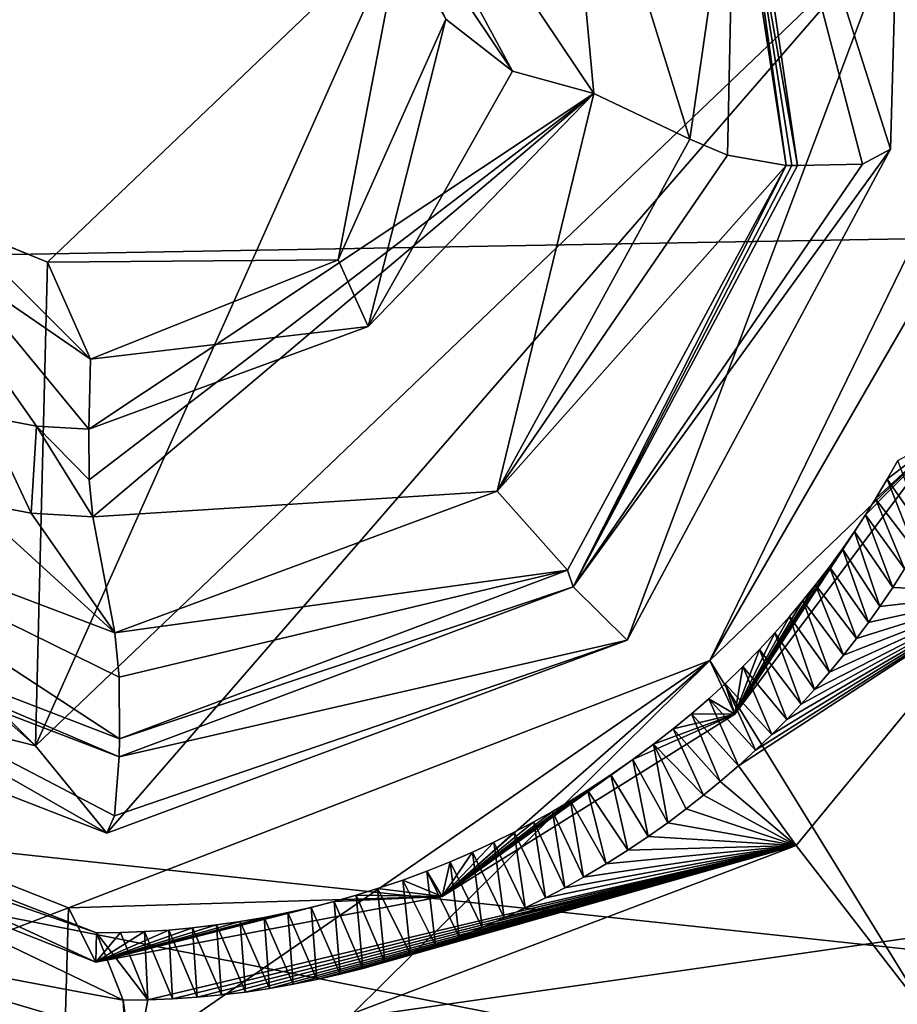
# Model space of a CAD drawing. Header units: millimetres. Extents: x -147 to 294, y -82 to 275.
# Tile 329 of 609: x 235.56 to 238.88, y 194.76 to 198.48. Entities that reach past the tile are written whole.
import ezdxf

# ---------------------------------------------------------------- set-up
doc = ezdxf.new("R2010")
doc.units = ezdxf.units.MM
doc.header["$LTSCALE"] = 67.506716
for name, color, linetype in [('1477', 7, 'CONTINUOUS'), ('1478', 7, 'CONTINUOUS'), ('1479', 7, 'CONTINUOUS'), ('1480', 7, 'CONTINUOUS'), ('1481', 7, 'CONTINUOUS'), ('1482', 7, 'CONTINUOUS'), ('1486', 7, 'CONTINUOUS'), ('1487', 7, 'CONTINUOUS'), ('1488', 7, 'CONTINUOUS'), ('1489', 7, 'CONTINUOUS'), ('1490', 7, 'CONTINUOUS'), ('1491', 7, 'CONTINUOUS'), ('1492', 7, 'CONTINUOUS'), ('1493', 7, 'CONTINUOUS'), ('1494', 7, 'CONTINUOUS'), ('1495', 7, 'CONTINUOUS'), ('1496', 7, 'CONTINUOUS'), ('1497', 7, 'CONTINUOUS'), ('1876', 7, 'CONTINUOUS'), ('1881', 7, 'CONTINUOUS'), ('1900', 7, 'CONTINUOUS'), ('1992', 7, 'CONTINUOUS'), ('2277', 7, 'CONTINUOUS'), ('2278', 7, 'CONTINUOUS'), ('2281', 7, 'CONTINUOUS'), ('2282', 7, 'CONTINUOUS'), ('2291', 7, 'CONTINUOUS'), ('2292', 7, 'CONTINUOUS'), ('2294', 7, 'CONTINUOUS'), ('2295', 7, 'CONTINUOUS'), ('754', 7, 'CONTINUOUS'), ('755', 7, 'CONTINUOUS'), ('871', 7, 'CONTINUOUS'), ('925', 7, 'CONTINUOUS')]:
    doc.layers.add(name, color=color, linetype=linetype)

msp = doc.modelspace()

# ---------------------------------------------------------------- linework, layer by layer
at = {"layer": '1477', "linetype": 'CONTINUOUS'}
for points in [[(234.2913, 196.3972, -14.5343), (235.9407, 195.7622, -14.8776), (234.5067, 196.6993, -14.7505), (234.2913, 196.3972, -14.5343)], [(234.5067, 196.6993, -14.7505), (235.9407, 195.7622, -14.8776), (235.939, 195.9949, -14.8935), (234.5067, 196.6993, -14.7505)], [(235.923, 196.1627, -15.0455), (234.5067, 196.6993, -14.7505), (235.939, 195.9949, -14.8935), (235.923, 196.1627, -15.0455)]]:
    msp.add_3dface(points, dxfattribs=at)
at = {"layer": '1478', "linetype": 'CONTINUOUS'}
for points in [[(238.4621, 197.9302, -14.5583), (237.6357, 196.3996, -14.8858), (237.6565, 196.3369, -14.9056), (238.4621, 197.9302, -14.5583)], [(238.4838, 197.93, -14.5609), (238.4621, 197.9302, -14.5583), (237.6565, 196.3369, -14.9056), (238.4838, 197.93, -14.5609)], [(238.5056, 197.9299, -14.5635), (238.4838, 197.93, -14.5609), (237.6565, 196.3369, -14.9056), (238.5056, 197.9299, -14.5635)], [(235.9387, 195.694, -14.8965), (234.2913, 196.3972, -14.5343), (234.2512, 196.3421, -14.5457), (235.9387, 195.694, -14.8965)], [(235.9407, 195.7622, -14.8776), (234.2913, 196.3972, -14.5343), (235.9387, 195.694, -14.8965), (235.9407, 195.7622, -14.8776)], [(237.6357, 196.3996, -14.8858), (235.9407, 195.7622, -14.8776), (237.6565, 196.3369, -14.9056), (237.6357, 196.3996, -14.8858)], [(237.6565, 196.3369, -14.9056), (235.9407, 195.7622, -14.8776), (235.9387, 195.694, -14.8965), (237.6565, 196.3369, -14.9056)]]:
    msp.add_3dface(points, dxfattribs=at)
at = {"layer": '1479', "linetype": 'CONTINUOUS'}
for points in [[(238.0985, 198.0299, -14.7613), (237.3692, 196.6989, -15.052), (238.2402, 197.9696, -14.5996), (238.0985, 198.0299, -14.7613)], [(237.3692, 196.6989, -15.052), (238.4621, 197.9302, -14.5583), (238.2402, 197.9696, -14.5996), (237.3692, 196.6989, -15.052)], [(237.6357, 196.3996, -14.8858), (238.4621, 197.9302, -14.5583), (237.3692, 196.6989, -15.052), (237.6357, 196.3996, -14.8858)], [(235.923, 196.1627, -15.0455), (237.6357, 196.3996, -14.8858), (237.3692, 196.6989, -15.052), (235.923, 196.1627, -15.0455)], [(235.923, 196.1627, -15.0455), (235.939, 195.9949, -14.8935), (237.6357, 196.3996, -14.8858), (235.923, 196.1627, -15.0455)], [(235.939, 195.9949, -14.8935), (235.9407, 195.7622, -14.8776), (237.6357, 196.3996, -14.8858), (235.939, 195.9949, -14.8935)]]:
    msp.add_3dface(points, dxfattribs=at)
at = {"layer": '1480', "linetype": 'CONTINUOUS'}
for points in [[(237.735, 198.2028, -15.6581), (237.6033, 199.6241, -14.2583), (236.3918, 200.2046, -15.0408), (237.735, 198.2028, -15.6581)], [(238.0985, 198.0299, -14.7613), (237.6033, 199.6241, -14.2583), (237.735, 198.2028, -15.6581), (238.0985, 198.0299, -14.7613)], [(235.8394, 196.6008, -15.8393), (237.3692, 196.6989, -15.052), (237.735, 198.2028, -15.6581), (235.8394, 196.6008, -15.8393)], [(237.3692, 196.6989, -15.052), (238.0985, 198.0299, -14.7613), (237.735, 198.2028, -15.6581), (237.3692, 196.6989, -15.052)], [(235.923, 196.1627, -15.0455), (237.3692, 196.6989, -15.052), (235.8394, 196.6008, -15.8393), (235.923, 196.1627, -15.0455)]]:
    msp.add_3dface(points, dxfattribs=at)
at = {"layer": '1481', "linetype": 'CONTINUOUS'}
for points in [[(237.6033, 199.6241, -14.2583), (238.0985, 198.0299, -14.7613), (238.2676, 199.2015, -14.1874), (237.6033, 199.6241, -14.2583)], [(238.0985, 198.0299, -14.7613), (238.2402, 197.9696, -14.5996), (238.2676, 199.2015, -14.1874), (238.0985, 198.0299, -14.7613)], [(238.2402, 197.9696, -14.5996), (238.4621, 197.9302, -14.5583), (238.2676, 199.2015, -14.1874), (238.2402, 197.9696, -14.5996)]]:
    msp.add_3dface(points, dxfattribs=at)
at = {"layer": '1482', "linetype": 'CONTINUOUS'}
for points in [[(238.1836, 200.1112, -14.3094), (238.5056, 197.9299, -14.5635), (238.7515, 197.9353, -14.6915), (238.1836, 200.1112, -14.3094)], [(238.5056, 197.9299, -14.5635), (238.1836, 200.1112, -14.3094), (238.279, 199.2339, -14.1798), (238.5056, 197.9299, -14.5635)], [(238.8578, 197.9923, -14.9556), (238.1836, 200.1112, -14.3094), (238.7515, 197.9353, -14.6915), (238.8578, 197.9923, -14.9556)]]:
    msp.add_3dface(points, dxfattribs=at)
at = {"layer": '1486', "linetype": 'CONTINUOUS'}
for points in [[(234.5067, 196.6993, -14.7505), (235.923, 196.1627, -15.0455), (235.3777, 196.6578, -15.7771), (234.5067, 196.6993, -14.7505)], [(235.3777, 196.6578, -15.7771), (235.923, 196.1627, -15.0455), (235.6064, 196.6151, -15.8113), (235.3777, 196.6578, -15.7771)], [(235.923, 196.1627, -15.0455), (235.8394, 196.6008, -15.8393), (235.6064, 196.6151, -15.8113), (235.923, 196.1627, -15.0455)]]:
    msp.add_3dface(points, dxfattribs=at)
at = {"layer": '1487', "linetype": 'CONTINUOUS'}
for points in [[(235.3777, 196.6578, -15.7771), (235.6064, 196.6151, -15.8113), (235.4332, 196.981, -15.9335), (235.3777, 196.6578, -15.7771)], [(235.4332, 196.981, -15.9335), (235.6064, 196.6151, -15.8113), (235.6267, 196.9449, -15.9624), (235.4332, 196.981, -15.9335)], [(235.6064, 196.6151, -15.8113), (235.8394, 196.6008, -15.8393), (235.6267, 196.9449, -15.9624), (235.6064, 196.6151, -15.8113)], [(235.6267, 196.9449, -15.9624), (235.8394, 196.6008, -15.8393), (235.8259, 196.7419, -15.9684), (235.6267, 196.9449, -15.9624)], [(235.824, 196.9328, -15.9861), (235.6267, 196.9449, -15.9624), (235.8259, 196.7419, -15.9684), (235.824, 196.9328, -15.9861)]]:
    msp.add_3dface(points, dxfattribs=at)
at = {"layer": '1488', "linetype": 'CONTINUOUS'}
for points in [[(237.4279, 198.2872, -15.833), (236.3918, 200.2046, -15.0408), (236.2915, 199.9826, -15.3104), (237.4279, 198.2872, -15.833)], [(237.735, 198.2028, -15.6581), (236.3918, 200.2046, -15.0408), (237.4279, 198.2872, -15.833), (237.735, 198.2028, -15.6581)], [(236.8813, 197.3207, -16.0052), (237.735, 198.2028, -15.6581), (237.4279, 198.2872, -15.833), (236.8813, 197.3207, -16.0052)], [(237.735, 198.2028, -15.6581), (235.824, 196.9328, -15.9861), (235.8259, 196.7419, -15.9684), (237.735, 198.2028, -15.6581)], [(235.824, 196.9328, -15.9861), (237.735, 198.2028, -15.6581), (236.8813, 197.3207, -16.0052), (235.824, 196.9328, -15.9861)], [(235.8394, 196.6008, -15.8393), (237.735, 198.2028, -15.6581), (235.8259, 196.7419, -15.9684), (235.8394, 196.6008, -15.8393)]]:
    msp.add_3dface(points, dxfattribs=at)
at = {"layer": '1489', "linetype": 'CONTINUOUS'}
for points in [[(237.4279, 198.2872, -15.833), (236.2915, 199.9826, -15.3104), (237.1751, 198.4837, -15.7597), (237.4279, 198.2872, -15.833)], [(235.4332, 196.981, -15.9335), (235.6267, 196.9449, -15.9624), (234.5495, 198.4799, -15.4842), (235.4332, 196.981, -15.9335)], [(235.6267, 196.9449, -15.9624), (235.824, 196.9328, -15.9861), (234.5495, 198.4799, -15.4842), (235.6267, 196.9449, -15.9624)], [(234.5495, 198.4799, -15.4842), (235.824, 196.9328, -15.9861), (235.8305, 197.1972, -15.9239), (234.5495, 198.4799, -15.4842)], [(236.7683, 197.5737, -15.9332), (236.8813, 197.3207, -16.0052), (237.1751, 198.4837, -15.7597), (236.7683, 197.5737, -15.9332)], [(236.8813, 197.3207, -16.0052), (237.4279, 198.2872, -15.833), (237.1751, 198.4837, -15.7597), (236.8813, 197.3207, -16.0052)], [(235.8305, 197.1972, -15.9239), (236.8813, 197.3207, -16.0052), (236.7683, 197.5737, -15.9332), (235.8305, 197.1972, -15.9239)], [(235.824, 196.9328, -15.9861), (236.8813, 197.3207, -16.0052), (235.8305, 197.1972, -15.9239), (235.824, 196.9328, -15.9861)]]:
    msp.add_3dface(points, dxfattribs=at)
at = {"layer": '1490', "linetype": 'CONTINUOUS'}
for points in [[(234.5495, 198.4799, -15.4842), (235.8305, 197.1972, -15.9239), (234.7484, 197.9417, -17.2856), (234.5495, 198.4799, -15.4842)], [(235.8305, 197.1972, -15.9239), (235.6675, 197.5652, -17.4719), (234.7484, 197.9417, -17.2856), (235.8305, 197.1972, -15.9239)]]:
    msp.add_3dface(points, dxfattribs=at)
at = {"layer": '1491', "linetype": 'CONTINUOUS'}
for points in [[(234.7484, 197.9417, -17.2856), (235.6675, 197.5652, -17.4719), (232.517, 198.8492, -16.835), (234.7484, 197.9417, -17.2856)], [(235.6675, 197.5652, -17.4719), (235.6222, 195.7357, -17.902), (232.517, 198.8492, -16.835), (235.6675, 197.5652, -17.4719)], [(238.8816, 198.8503, -17.5049), (235.6222, 195.7357, -17.902), (237.012, 198.8478, -17.3086), (238.8816, 198.8503, -17.5049)], [(235.6222, 195.7357, -17.902), (235.6675, 197.5652, -17.4719), (237.012, 198.8478, -17.3086), (235.6222, 195.7357, -17.902)]]:
    msp.add_3dface(points, dxfattribs=at)
at = {"layer": '1492', "linetype": 'CONTINUOUS'}
for points in [[(238.1836, 200.1112, -14.3094), (238.8578, 197.9923, -14.9556), (238.8816, 198.8503, -17.5049), (238.1836, 200.1112, -14.3094)], [(235.6222, 195.7357, -17.902), (238.8816, 198.8503, -17.5049), (235.893, 195.4044, -15.3303), (235.6222, 195.7357, -17.902)], [(235.893, 195.4044, -15.3303), (238.8816, 198.8503, -17.5049), (237.8611, 196.1345, -15.3454), (235.893, 195.4044, -15.3303)], [(238.8816, 198.8503, -17.5049), (238.8578, 197.9923, -14.9556), (237.8611, 196.1345, -15.3454), (238.8816, 198.8503, -17.5049)]]:
    msp.add_3dface(points, dxfattribs=at)
at = {"layer": '1493', "linetype": 'CONTINUOUS'}
for points in [[(235.6222, 195.7357, -17.902), (233.0713, 197.9923, -14.3463), (232.517, 198.8492, -16.835), (235.6222, 195.7357, -17.902)], [(233.0713, 197.9923, -14.3463), (235.6222, 195.7357, -17.902), (233.9289, 196.1676, -14.9226), (233.0713, 197.9923, -14.3463)], [(235.6222, 195.7357, -17.902), (235.893, 195.4044, -15.3303), (233.9289, 196.1676, -14.9226), (235.6222, 195.7357, -17.902)]]:
    msp.add_3dface(points, dxfattribs=at)
at = {"layer": '1494', "linetype": 'CONTINUOUS'}
for points in [[(235.893, 195.4044, -15.3303), (234.2512, 196.3421, -14.5457), (233.9289, 196.1676, -14.9226), (235.893, 195.4044, -15.3303)], [(235.9387, 195.694, -14.8965), (234.2512, 196.3421, -14.5457), (235.9219, 195.4704, -15.056), (235.9387, 195.694, -14.8965)], [(234.2512, 196.3421, -14.5457), (235.893, 195.4044, -15.3303), (235.9219, 195.4704, -15.056), (234.2512, 196.3421, -14.5457)]]:
    msp.add_3dface(points, dxfattribs=at)
at = {"layer": '1495', "linetype": 'CONTINUOUS'}
for points in [[(237.6565, 196.3369, -14.9056), (238.8578, 197.9923, -14.9556), (238.7515, 197.9353, -14.6915), (237.6565, 196.3369, -14.9056)], [(238.8578, 197.9923, -14.9556), (237.6565, 196.3369, -14.9056), (237.8611, 196.1345, -15.3454), (238.8578, 197.9923, -14.9556)], [(238.5056, 197.9299, -14.5635), (237.6565, 196.3369, -14.9056), (238.7515, 197.9353, -14.6915), (238.5056, 197.9299, -14.5635)], [(237.6565, 196.3369, -14.9056), (235.9387, 195.694, -14.8965), (237.8611, 196.1345, -15.3454), (237.6565, 196.3369, -14.9056)], [(235.893, 195.4044, -15.3303), (237.8611, 196.1345, -15.3454), (235.9219, 195.4704, -15.056), (235.893, 195.4044, -15.3303)], [(237.8611, 196.1345, -15.3454), (235.9387, 195.694, -14.8965), (235.9219, 195.4704, -15.056), (237.8611, 196.1345, -15.3454)]]:
    msp.add_3dface(points, dxfattribs=at)
at = {"layer": '1496', "linetype": 'CONTINUOUS'}
for points in [[(235.6675, 197.5652, -17.4719), (236.7683, 197.5737, -15.9332), (237.012, 198.8478, -17.3086), (235.6675, 197.5652, -17.4719)], [(236.7683, 197.5737, -15.9332), (237.1751, 198.4837, -15.7597), (237.012, 198.8478, -17.3086), (236.7683, 197.5737, -15.9332)], [(235.8305, 197.1972, -15.9239), (236.7683, 197.5737, -15.9332), (235.6675, 197.5652, -17.4719), (235.8305, 197.1972, -15.9239)]]:
    msp.add_3dface(points, dxfattribs=at)
at = {"layer": '1497', "linetype": 'CONTINUOUS'}
for points in [[(238.2676, 199.2015, -14.1874), (238.4621, 197.9302, -14.5583), (238.279, 199.2339, -14.1798), (238.2676, 199.2015, -14.1874)], [(238.4621, 197.9302, -14.5583), (238.4838, 197.93, -14.5609), (238.279, 199.2339, -14.1798), (238.4621, 197.9302, -14.5583)], [(238.4838, 197.93, -14.5609), (238.5056, 197.9299, -14.5635), (238.279, 199.2339, -14.1798), (238.4838, 197.93, -14.5609)]]:
    msp.add_3dface(points, dxfattribs=at)
at = {"layer": '1876', "linetype": 'CONTINUOUS'}
for points in [[(239.3145, 198.3931, -16.2065), (239.7046, 193.5739, -17.6074), (238.1744, 196.0584, -16.7175), (239.3145, 198.3931, -16.2065)], [(239.7046, 193.5739, -17.6074), (235.7034, 193.616, -17.1313), (238.1744, 196.0584, -16.7175), (239.7046, 193.5739, -17.6074)], [(238.1744, 196.0584, -16.7175), (235.7034, 193.616, -17.1313), (235.7257, 194.3706, -16.9196), (238.1744, 196.0584, -16.7175)], [(235.7478, 195.1225, -16.7096), (238.1744, 196.0584, -16.7175), (235.7257, 194.3706, -16.9196), (235.7478, 195.1225, -16.7096)]]:
    msp.add_3dface(points, dxfattribs=at)
at = {"layer": '1881', "linetype": 'CONTINUOUS'}
for points in [[(235.7478, 195.1225, -16.7096), (231.6903, 193.5739, -16.7635), (233.3665, 196.0644, -16.2096), (235.7478, 195.1225, -16.7096)], [(231.6903, 193.5739, -16.7635), (235.7478, 195.1225, -16.7096), (235.7257, 194.3706, -16.9196), (231.6903, 193.5739, -16.7635)]]:
    msp.add_3dface(points, dxfattribs=at)
at = {"layer": '1900', "linetype": 'CONTINUOUS'}
for points in [[(235.9352, 192.9905, -14.9301), (233.4827, 195.3797, -14.0142), (231.4846, 192.9393, -14.5282), (235.9352, 192.9905, -14.9301)], [(235.9768, 194.402, -14.5349), (233.4827, 195.3797, -14.0142), (235.9561, 193.6975, -14.7318), (235.9768, 194.402, -14.5349)], [(235.9561, 193.6975, -14.7318), (233.4827, 195.3797, -14.0142), (235.9352, 192.9905, -14.9301), (235.9561, 193.6975, -14.7318)]]:
    msp.add_3dface(points, dxfattribs=at)
at = {"layer": '1992', "linetype": 'CONTINUOUS'}
for points in [[(238.501, 195.3588, -14.5481), (240.3719, 192.9393, -15.464), (239.2903, 196.3169, -14.3753), (238.501, 195.3588, -14.5481)], [(235.9768, 194.402, -14.5349), (240.3719, 192.9393, -15.464), (238.501, 195.3588, -14.5481), (235.9768, 194.402, -14.5349)]]:
    msp.add_3dface(points, dxfattribs=at)
at = {"layer": '2277', "linetype": 'CONTINUOUS'}
for points in [[(238.8659, 196.3343, -14.6345), (239.2903, 196.3169, -14.3753), (238.9107, 196.4042, -14.6202), (238.8659, 196.3343, -14.6345)], [(238.501, 195.3588, -14.5481), (239.2903, 196.3169, -14.3753), (238.2819, 195.6597, -14.7549), (238.501, 195.3588, -14.5481)], [(238.2819, 195.6597, -14.7549), (239.2903, 196.3169, -14.3753), (238.3467, 195.719, -14.7458), (238.2819, 195.6597, -14.7549)], [(238.3467, 195.719, -14.7458), (239.2903, 196.3169, -14.3753), (238.4079, 195.7777, -14.7365), (238.3467, 195.719, -14.7458)], [(238.4079, 195.7777, -14.7365), (239.2903, 196.3169, -14.3753), (238.4651, 195.8354, -14.727), (238.4079, 195.7777, -14.7365)], [(238.4651, 195.8354, -14.727), (239.2903, 196.3169, -14.3753), (238.519, 195.8922, -14.7174), (238.4651, 195.8354, -14.727)], [(238.519, 195.8922, -14.7174), (239.2903, 196.3169, -14.3753), (238.5698, 195.9482, -14.7077), (238.519, 195.8922, -14.7174)], [(238.5698, 195.9482, -14.7077), (239.2903, 196.3169, -14.3753), (238.6267, 196.0139, -14.6959), (238.5698, 195.9482, -14.7077)], [(238.6267, 196.0139, -14.6959), (239.2903, 196.3169, -14.3753), (238.6797, 196.0782, -14.6841), (238.6267, 196.0139, -14.6959)], [(238.6797, 196.0782, -14.6841), (239.2903, 196.3169, -14.3753), (238.7288, 196.141, -14.6724), (238.6797, 196.0782, -14.6841)], [(238.7288, 196.141, -14.6724), (239.2903, 196.3169, -14.3753), (238.7745, 196.2023, -14.6606), (238.7288, 196.141, -14.6724)], [(238.7745, 196.2023, -14.6606), (239.2903, 196.3169, -14.3753), (238.817, 196.262, -14.6489), (238.7745, 196.2023, -14.6606)], [(238.817, 196.262, -14.6489), (239.2903, 196.3169, -14.3753), (238.8659, 196.3343, -14.6345), (238.817, 196.262, -14.6489)], [(238.213, 195.6, -14.7636), (238.501, 195.3588, -14.5481), (238.2819, 195.6597, -14.7549), (238.213, 195.6, -14.7636)], [(238.1503, 195.5483, -14.7709), (238.501, 195.3588, -14.5481), (238.213, 195.6, -14.7636), (238.1503, 195.5483, -14.7709)], [(238.0842, 195.4964, -14.7778), (238.501, 195.3588, -14.5481), (238.1503, 195.5483, -14.7709), (238.0842, 195.4964, -14.7778)], [(238.0145, 195.4444, -14.7844), (238.501, 195.3588, -14.5481), (238.0842, 195.4964, -14.7778), (238.0145, 195.4444, -14.7844)], [(237.941, 195.3924, -14.7906), (238.501, 195.3588, -14.5481), (238.0145, 195.4444, -14.7844), (237.941, 195.3924, -14.7906)], [(237.8635, 195.3405, -14.7962), (238.501, 195.3588, -14.5481), (237.941, 195.3924, -14.7906), (237.8635, 195.3405, -14.7962)], [(235.9768, 194.402, -14.5349), (238.501, 195.3588, -14.5481), (236.0477, 194.7744, -14.7554), (235.9768, 194.402, -14.5349)], [(236.0477, 194.7744, -14.7554), (238.501, 195.3588, -14.5481), (236.1409, 194.7782, -14.7642), (236.0477, 194.7744, -14.7554)], [(236.1409, 194.7782, -14.7642), (238.501, 195.3588, -14.5481), (236.2338, 194.7844, -14.7724), (236.1409, 194.7782, -14.7642)], [(236.2338, 194.7844, -14.7724), (238.501, 195.3588, -14.5481), (236.3259, 194.7931, -14.7798), (236.2338, 194.7844, -14.7724)], [(236.3259, 194.7931, -14.7798), (238.501, 195.3588, -14.5481), (236.4171, 194.804, -14.7865), (236.3259, 194.7931, -14.7798)], [(236.4171, 194.804, -14.7865), (238.501, 195.3588, -14.5481), (236.5075, 194.8173, -14.7925), (236.4171, 194.804, -14.7865)], [(236.5075, 194.8173, -14.7925), (238.501, 195.3588, -14.5481), (236.5978, 194.8331, -14.7978), (236.5075, 194.8173, -14.7925)], [(236.5978, 194.8331, -14.7978), (238.501, 195.3588, -14.5481), (236.6874, 194.8512, -14.8025), (236.5978, 194.8331, -14.7978)], [(236.6874, 194.8512, -14.8025), (238.501, 195.3588, -14.5481), (236.7756, 194.8714, -14.8064), (236.6874, 194.8512, -14.8025)], [(236.7756, 194.8714, -14.8064), (238.501, 195.3588, -14.5481), (236.8615, 194.8934, -14.8096), (236.7756, 194.8714, -14.8064)], [(236.8615, 194.8934, -14.8096), (238.501, 195.3588, -14.5481), (236.9444, 194.9168, -14.8121), (236.8615, 194.8934, -14.8096)], [(236.9444, 194.9168, -14.8121), (238.501, 195.3588, -14.5481), (237.0419, 194.9472, -14.8143), (236.9444, 194.9168, -14.8121)], [(237.0419, 194.9472, -14.8143), (238.501, 195.3588, -14.5481), (237.1356, 194.9794, -14.8157), (237.0419, 194.9472, -14.8143)], [(237.1356, 194.9794, -14.8157), (238.501, 195.3588, -14.5481), (237.2258, 195.0132, -14.8162), (237.1356, 194.9794, -14.8157)], [(237.2258, 195.0132, -14.8162), (238.501, 195.3588, -14.5481), (237.3127, 195.0484, -14.816), (237.2258, 195.0132, -14.8162)], [(237.3127, 195.0484, -14.816), (238.501, 195.3588, -14.5481), (237.3961, 195.0849, -14.8151), (237.3127, 195.0484, -14.816)], [(237.3961, 195.0849, -14.8151), (238.501, 195.3588, -14.5481), (237.4758, 195.1221, -14.8136), (237.3961, 195.0849, -14.8151)], [(237.4758, 195.1221, -14.8136), (238.501, 195.3588, -14.5481), (237.552, 195.16, -14.8115), (237.4758, 195.1221, -14.8136)], [(237.552, 195.16, -14.8115), (238.501, 195.3588, -14.5481), (237.6251, 195.1986, -14.809), (237.552, 195.16, -14.8115)], [(237.6251, 195.1986, -14.809), (238.501, 195.3588, -14.5481), (237.6955, 195.2378, -14.8059), (237.6251, 195.1986, -14.809)], [(237.6955, 195.2378, -14.8059), (238.501, 195.3588, -14.5481), (237.7817, 195.2889, -14.8014), (237.6955, 195.2378, -14.8059)], [(237.7817, 195.2889, -14.8014), (238.501, 195.3588, -14.5481), (237.8635, 195.3405, -14.7962), (237.7817, 195.2889, -14.8014)], [(235.9543, 194.7731, -14.7459), (235.9768, 194.402, -14.5349), (236.0477, 194.7744, -14.7554), (235.9543, 194.7731, -14.7459)], [(235.9736, 194.6321, -14.5632), (235.9768, 194.402, -14.5349), (235.9543, 194.7731, -14.7459), (235.9736, 194.6321, -14.5632)]]:
    msp.add_3dface(points, dxfattribs=at)
at = {"layer": '2278', "linetype": 'CONTINUOUS'}
for points in [[(233.4827, 195.3797, -14.0142), (235.9768, 194.402, -14.5349), (234.7134, 195.0065, -14.5534), (233.4827, 195.3797, -14.0142)], [(235.9768, 194.402, -14.5349), (235.9736, 194.6321, -14.5632), (234.7134, 195.0065, -14.5534), (235.9768, 194.402, -14.5349)], [(235.9736, 194.6321, -14.5632), (235.9543, 194.7731, -14.7459), (234.7134, 195.0065, -14.5534), (235.9736, 194.6321, -14.5632)]]:
    msp.add_3dface(points, dxfattribs=at)
at = {"layer": '2281', "linetype": 'CONTINUOUS'}
for points in [[(235.8537, 195.0274, -15.7033), (233.4875, 195.8518, -15.2378), (233.5941, 195.907, -15.2323), (235.8537, 195.0274, -15.7033)], [(235.8505, 194.9175, -15.7339), (233.4875, 195.8518, -15.2378), (235.8537, 195.0274, -15.7033), (235.8505, 194.9175, -15.7339)]]:
    msp.add_3dface(points, dxfattribs=at)
at = {"layer": '2282', "linetype": 'CONTINUOUS'}
for points in [[(235.7478, 195.1225, -16.7096), (233.3665, 196.0644, -16.2096), (235.8505, 194.9175, -15.7339), (235.7478, 195.1225, -16.7096)], [(233.3665, 196.0644, -16.2096), (233.4875, 195.8518, -15.2378), (235.8505, 194.9175, -15.7339), (233.3665, 196.0644, -16.2096)]]:
    msp.add_3dface(points, dxfattribs=at)
at = {"layer": '2291', "linetype": 'CONTINUOUS'}
for points in [[(239.0584, 196.9075, -15.5413), (238.2689, 195.8554, -15.7403), (238.7628, 196.6087, -15.5887), (239.0584, 196.9075, -15.5413)], [(238.8011, 196.67, -15.5762), (239.0584, 196.9075, -15.5413), (238.7628, 196.6087, -15.5887), (238.8011, 196.67, -15.5762)], [(238.845, 196.7439, -15.5609), (239.0584, 196.9075, -15.5413), (238.8011, 196.67, -15.5762), (238.845, 196.7439, -15.5609)], [(238.8846, 196.8147, -15.546), (239.0584, 196.9075, -15.5413), (238.845, 196.7439, -15.5609), (238.8846, 196.8147, -15.546)], [(238.7628, 196.6087, -15.5887), (238.2689, 195.8554, -15.7403), (238.7212, 196.5453, -15.6013), (238.7628, 196.6087, -15.5887)], [(238.7212, 196.5453, -15.6013), (238.2689, 195.8554, -15.7403), (238.6761, 196.4801, -15.6141), (238.7212, 196.5453, -15.6013)], [(238.6761, 196.4801, -15.6141), (238.2689, 195.8554, -15.7403), (238.6271, 196.4128, -15.627), (238.6761, 196.4801, -15.6141)], [(238.6271, 196.4128, -15.627), (238.2689, 195.8554, -15.7403), (238.574, 196.3436, -15.64), (238.6271, 196.4128, -15.627)], [(238.574, 196.3436, -15.64), (238.2689, 195.8554, -15.7403), (238.5262, 196.2844, -15.6508), (238.574, 196.3436, -15.64)], [(238.5262, 196.2844, -15.6508), (238.2689, 195.8554, -15.7403), (238.4751, 196.224, -15.6616), (238.5262, 196.2844, -15.6508)], [(238.4751, 196.224, -15.6616), (238.2689, 195.8554, -15.7403), (238.4203, 196.1623, -15.6723), (238.4751, 196.224, -15.6616)], [(238.4203, 196.1623, -15.6723), (238.2689, 195.8554, -15.7403), (238.3616, 196.0993, -15.683), (238.4203, 196.1623, -15.6723)], [(238.3616, 196.0993, -15.683), (238.2689, 195.8554, -15.7403), (238.2988, 196.0354, -15.6935), (238.3616, 196.0993, -15.683)], [(238.2988, 196.0354, -15.6935), (238.2689, 195.8554, -15.7403), (238.2314, 195.9701, -15.7038), (238.2988, 196.0354, -15.6935)], [(238.2314, 195.9701, -15.7038), (238.2689, 195.8554, -15.7403), (238.1697, 195.9135, -15.7124), (238.2314, 195.9701, -15.7038)], [(238.1697, 195.9135, -15.7124), (238.2689, 195.8554, -15.7403), (238.1045, 195.8565, -15.7207), (238.1697, 195.9135, -15.7124)], [(238.2689, 195.8554, -15.7403), (237.1611, 195.1659, -15.8065), (237.883, 195.6831, -15.7435), (238.2689, 195.8554, -15.7403)], [(237.9613, 195.7411, -15.7363), (238.2689, 195.8554, -15.7403), (237.883, 195.6831, -15.7435), (237.9613, 195.7411, -15.7363)], [(238.0351, 195.799, -15.7287), (238.2689, 195.8554, -15.7403), (237.9613, 195.7411, -15.7363), (238.0351, 195.799, -15.7287)], [(238.1045, 195.8565, -15.7207), (238.2689, 195.8554, -15.7403), (238.0351, 195.799, -15.7287), (238.1045, 195.8565, -15.7207)], [(237.883, 195.6831, -15.7435), (237.1611, 195.1659, -15.8065), (237.7998, 195.625, -15.7502), (237.883, 195.6831, -15.7435)], [(237.7998, 195.625, -15.7502), (237.1611, 195.1659, -15.8065), (237.7114, 195.5672, -15.7562), (237.7998, 195.625, -15.7502)], [(237.7114, 195.5672, -15.7562), (237.1611, 195.1659, -15.8065), (237.6463, 195.527, -15.76), (237.7114, 195.5672, -15.7562)], [(237.6463, 195.527, -15.76), (237.1611, 195.1659, -15.8065), (237.5783, 195.4871, -15.7634), (237.6463, 195.527, -15.76)], [(237.5783, 195.4871, -15.7634), (237.1611, 195.1659, -15.8065), (237.5074, 195.4476, -15.7664), (237.5783, 195.4871, -15.7634)], [(237.5074, 195.4476, -15.7664), (237.1611, 195.1659, -15.8065), (237.4335, 195.4087, -15.7689), (237.5074, 195.4476, -15.7664)], [(237.4335, 195.4087, -15.7689), (237.1611, 195.1659, -15.8065), (237.3565, 195.3706, -15.7709), (237.4335, 195.4087, -15.7689)], [(237.3565, 195.3706, -15.7709), (237.1611, 195.1659, -15.8065), (237.276, 195.3332, -15.7723), (237.3565, 195.3706, -15.7709)], [(237.276, 195.3332, -15.7723), (237.1611, 195.1659, -15.8065), (237.1918, 195.2967, -15.7731), (237.276, 195.3332, -15.7723)], [(237.1918, 195.2967, -15.7731), (237.1611, 195.1659, -15.8065), (237.1037, 195.2612, -15.7732), (237.1918, 195.2967, -15.7731)], [(237.1037, 195.2612, -15.7732), (237.1611, 195.1659, -15.8065), (237.012, 195.2273, -15.7725), (237.1037, 195.2612, -15.7732)], [(236.917, 195.1952, -15.771), (237.1611, 195.1659, -15.8065), (236.8355, 195.17, -15.7691), (236.917, 195.1952, -15.771)], [(237.012, 195.2273, -15.7725), (237.1611, 195.1659, -15.8065), (236.917, 195.1952, -15.771), (237.012, 195.2273, -15.7725)], [(237.1611, 195.1659, -15.8065), (235.8505, 194.9175, -15.7339), (236.752, 195.1464, -15.7665), (237.1611, 195.1659, -15.8065)], [(236.8355, 195.17, -15.7691), (237.1611, 195.1659, -15.8065), (236.752, 195.1464, -15.7665), (236.8355, 195.17, -15.7691)], [(236.752, 195.1464, -15.7665), (235.8505, 194.9175, -15.7339), (236.6657, 195.1243, -15.7632), (236.752, 195.1464, -15.7665)], [(236.6657, 195.1243, -15.7632), (235.8505, 194.9175, -15.7339), (236.5774, 195.1042, -15.7593), (236.6657, 195.1243, -15.7632)], [(236.5774, 195.1042, -15.7593), (235.8505, 194.9175, -15.7339), (236.4877, 195.0862, -15.7546), (236.5774, 195.1042, -15.7593)], [(236.4877, 195.0862, -15.7546), (235.8505, 194.9175, -15.7339), (236.3974, 195.0706, -15.7492), (236.4877, 195.0862, -15.7546)], [(236.3974, 195.0706, -15.7492), (235.8505, 194.9175, -15.7339), (236.3075, 195.0575, -15.7432), (236.3974, 195.0706, -15.7492)], [(236.3075, 195.0575, -15.7432), (235.8505, 194.9175, -15.7339), (236.2172, 195.0467, -15.7365), (236.3075, 195.0575, -15.7432)], [(236.2172, 195.0467, -15.7365), (235.8505, 194.9175, -15.7339), (236.1265, 195.0383, -15.7291), (236.2172, 195.0467, -15.7365)], [(236.1265, 195.0383, -15.7291), (235.8505, 194.9175, -15.7339), (236.0355, 195.0323, -15.7211), (236.1265, 195.0383, -15.7291)], [(236.0355, 195.0323, -15.7211), (235.8505, 194.9175, -15.7339), (235.9444, 195.0287, -15.7125), (236.0355, 195.0323, -15.7211)], [(235.8505, 194.9175, -15.7339), (235.8537, 195.0274, -15.7033), (235.9444, 195.0287, -15.7125), (235.8505, 194.9175, -15.7339)]]:
    msp.add_3dface(points, dxfattribs=at)
at = {"layer": '2292', "linetype": 'CONTINUOUS'}
for points in [[(239.3145, 198.3931, -16.2065), (238.1744, 196.0584, -16.7175), (239.3905, 198.1636, -15.2346), (239.3145, 198.3931, -16.2065)], [(239.3905, 198.1636, -15.2346), (238.1744, 196.0584, -16.7175), (239.0584, 196.9075, -15.5413), (239.3905, 198.1636, -15.2346)], [(238.1744, 196.0584, -16.7175), (238.2689, 195.8554, -15.7403), (239.0584, 196.9075, -15.5413), (238.1744, 196.0584, -16.7175)], [(238.1744, 196.0584, -16.7175), (235.7478, 195.1225, -16.7096), (237.1611, 195.1659, -15.8065), (238.1744, 196.0584, -16.7175)], [(238.1744, 196.0584, -16.7175), (237.1611, 195.1659, -15.8065), (238.2689, 195.8554, -15.7403), (238.1744, 196.0584, -16.7175)], [(235.7478, 195.1225, -16.7096), (235.8505, 194.9175, -15.7339), (237.1611, 195.1659, -15.8065), (235.7478, 195.1225, -16.7096)]]:
    msp.add_3dface(points, dxfattribs=at)
at = {"layer": '2294', "linetype": 'CONTINUOUS'}
for points in [[(238.9889, 196.5365, -14.5925), (238.8846, 196.8147, -15.546), (238.845, 196.7439, -15.5609), (238.9889, 196.5365, -14.5925)], [(238.9515, 196.4715, -14.6063), (238.845, 196.7439, -15.5609), (238.8011, 196.67, -15.5762), (238.9515, 196.4715, -14.6063)], [(238.9515, 196.4715, -14.6063), (238.9889, 196.5365, -14.5925), (238.845, 196.7439, -15.5609), (238.9515, 196.4715, -14.6063)], [(238.9107, 196.4042, -14.6202), (238.8011, 196.67, -15.5762), (238.7628, 196.6087, -15.5887), (238.9107, 196.4042, -14.6202)], [(238.9107, 196.4042, -14.6202), (238.9515, 196.4715, -14.6063), (238.8011, 196.67, -15.5762), (238.9107, 196.4042, -14.6202)], [(238.8659, 196.3343, -14.6345), (238.7628, 196.6087, -15.5887), (238.7212, 196.5453, -15.6013), (238.8659, 196.3343, -14.6345)], [(238.8659, 196.3343, -14.6345), (238.9107, 196.4042, -14.6202), (238.7628, 196.6087, -15.5887), (238.8659, 196.3343, -14.6345)], [(238.817, 196.262, -14.6489), (238.7212, 196.5453, -15.6013), (238.6761, 196.4801, -15.6141), (238.817, 196.262, -14.6489)], [(238.817, 196.262, -14.6489), (238.8659, 196.3343, -14.6345), (238.7212, 196.5453, -15.6013), (238.817, 196.262, -14.6489)], [(238.7745, 196.2023, -14.6606), (238.6761, 196.4801, -15.6141), (238.6271, 196.4128, -15.627), (238.7745, 196.2023, -14.6606)], [(238.7745, 196.2023, -14.6606), (238.817, 196.262, -14.6489), (238.6761, 196.4801, -15.6141), (238.7745, 196.2023, -14.6606)], [(238.7288, 196.141, -14.6724), (238.6271, 196.4128, -15.627), (238.574, 196.3436, -15.64), (238.7288, 196.141, -14.6724)], [(238.7288, 196.141, -14.6724), (238.7745, 196.2023, -14.6606), (238.6271, 196.4128, -15.627), (238.7288, 196.141, -14.6724)], [(238.6797, 196.0782, -14.6841), (238.574, 196.3436, -15.64), (238.5262, 196.2844, -15.6508), (238.6797, 196.0782, -14.6841)], [(238.6797, 196.0782, -14.6841), (238.7288, 196.141, -14.6724), (238.574, 196.3436, -15.64), (238.6797, 196.0782, -14.6841)], [(238.6267, 196.0139, -14.6959), (238.5262, 196.2844, -15.6508), (238.4751, 196.224, -15.6616), (238.6267, 196.0139, -14.6959)], [(238.6267, 196.0139, -14.6959), (238.6797, 196.0782, -14.6841), (238.5262, 196.2844, -15.6508), (238.6267, 196.0139, -14.6959)], [(238.5698, 195.9482, -14.7077), (238.4751, 196.224, -15.6616), (238.4203, 196.1623, -15.6723), (238.5698, 195.9482, -14.7077)], [(238.5698, 195.9482, -14.7077), (238.6267, 196.0139, -14.6959), (238.4751, 196.224, -15.6616), (238.5698, 195.9482, -14.7077)], [(238.519, 195.8922, -14.7174), (238.4203, 196.1623, -15.6723), (238.3616, 196.0993, -15.683), (238.519, 195.8922, -14.7174)], [(238.519, 195.8922, -14.7174), (238.5698, 195.9482, -14.7077), (238.4203, 196.1623, -15.6723), (238.519, 195.8922, -14.7174)], [(238.4651, 195.8354, -14.727), (238.3616, 196.0993, -15.683), (238.2988, 196.0354, -15.6935), (238.4651, 195.8354, -14.727)], [(238.4651, 195.8354, -14.727), (238.519, 195.8922, -14.7174), (238.3616, 196.0993, -15.683), (238.4651, 195.8354, -14.727)], [(238.4079, 195.7777, -14.7365), (238.2988, 196.0354, -15.6935), (238.2314, 195.9701, -15.7038), (238.4079, 195.7777, -14.7365)], [(238.4079, 195.7777, -14.7365), (238.4651, 195.8354, -14.727), (238.2988, 196.0354, -15.6935), (238.4079, 195.7777, -14.7365)], [(238.3467, 195.719, -14.7458), (238.2314, 195.9701, -15.7038), (238.1697, 195.9135, -15.7124), (238.3467, 195.719, -14.7458)], [(238.3467, 195.719, -14.7458), (238.4079, 195.7777, -14.7365), (238.2314, 195.9701, -15.7038), (238.3467, 195.719, -14.7458)], [(238.2819, 195.6597, -14.7549), (238.1697, 195.9135, -15.7124), (238.1045, 195.8565, -15.7207), (238.2819, 195.6597, -14.7549)], [(238.2819, 195.6597, -14.7549), (238.3467, 195.719, -14.7458), (238.1697, 195.9135, -15.7124), (238.2819, 195.6597, -14.7549)], [(238.213, 195.6, -14.7636), (238.1045, 195.8565, -15.7207), (238.0351, 195.799, -15.7287), (238.213, 195.6, -14.7636)], [(238.213, 195.6, -14.7636), (238.2819, 195.6597, -14.7549), (238.1045, 195.8565, -15.7207), (238.213, 195.6, -14.7636)], [(238.1503, 195.5483, -14.7709), (238.0351, 195.799, -15.7287), (237.9613, 195.7411, -15.7363), (238.1503, 195.5483, -14.7709)], [(238.1503, 195.5483, -14.7709), (238.213, 195.6, -14.7636), (238.0351, 195.799, -15.7287), (238.1503, 195.5483, -14.7709)], [(238.0145, 195.4444, -14.7844), (237.9613, 195.7411, -15.7363), (237.883, 195.6831, -15.7435), (238.0145, 195.4444, -14.7844)], [(238.0145, 195.4444, -14.7844), (238.0842, 195.4964, -14.7778), (237.9613, 195.7411, -15.7363), (238.0145, 195.4444, -14.7844)], [(238.0842, 195.4964, -14.7778), (238.1503, 195.5483, -14.7709), (237.9613, 195.7411, -15.7363), (238.0842, 195.4964, -14.7778)], [(237.941, 195.3924, -14.7906), (237.883, 195.6831, -15.7435), (237.7998, 195.625, -15.7502), (237.941, 195.3924, -14.7906)], [(237.941, 195.3924, -14.7906), (238.0145, 195.4444, -14.7844), (237.883, 195.6831, -15.7435), (237.941, 195.3924, -14.7906)], [(237.8635, 195.3405, -14.7962), (237.7998, 195.625, -15.7502), (237.7114, 195.5672, -15.7562), (237.8635, 195.3405, -14.7962)], [(237.8635, 195.3405, -14.7962), (237.941, 195.3924, -14.7906), (237.7998, 195.625, -15.7502), (237.8635, 195.3405, -14.7962)], [(237.7817, 195.2889, -14.8014), (237.7114, 195.5672, -15.7562), (237.6463, 195.527, -15.76), (237.7817, 195.2889, -14.8014)], [(237.7817, 195.2889, -14.8014), (237.8635, 195.3405, -14.7962), (237.7114, 195.5672, -15.7562), (237.7817, 195.2889, -14.8014)], [(237.6955, 195.2378, -14.8059), (237.6463, 195.527, -15.76), (237.5783, 195.4871, -15.7634), (237.6955, 195.2378, -14.8059)], [(237.6955, 195.2378, -14.8059), (237.7817, 195.2889, -14.8014), (237.6463, 195.527, -15.76), (237.6955, 195.2378, -14.8059)], [(237.6251, 195.1986, -14.809), (237.5783, 195.4871, -15.7634), (237.5074, 195.4476, -15.7664), (237.6251, 195.1986, -14.809)], [(237.6251, 195.1986, -14.809), (237.6955, 195.2378, -14.8059), (237.5783, 195.4871, -15.7634), (237.6251, 195.1986, -14.809)], [(237.552, 195.16, -14.8115), (237.5074, 195.4476, -15.7664), (237.4335, 195.4087, -15.7689), (237.552, 195.16, -14.8115)], [(237.552, 195.16, -14.8115), (237.6251, 195.1986, -14.809), (237.5074, 195.4476, -15.7664), (237.552, 195.16, -14.8115)], [(237.4758, 195.1221, -14.8136), (237.4335, 195.4087, -15.7689), (237.3565, 195.3706, -15.7709), (237.4758, 195.1221, -14.8136)], [(237.4758, 195.1221, -14.8136), (237.552, 195.16, -14.8115), (237.4335, 195.4087, -15.7689), (237.4758, 195.1221, -14.8136)], [(237.3961, 195.0849, -14.8151), (237.3565, 195.3706, -15.7709), (237.276, 195.3332, -15.7723), (237.3961, 195.0849, -14.8151)], [(237.3961, 195.0849, -14.8151), (237.4758, 195.1221, -14.8136), (237.3565, 195.3706, -15.7709), (237.3961, 195.0849, -14.8151)], [(237.3127, 195.0484, -14.816), (237.276, 195.3332, -15.7723), (237.1918, 195.2967, -15.7731), (237.3127, 195.0484, -14.816)], [(237.3127, 195.0484, -14.816), (237.3961, 195.0849, -14.8151), (237.276, 195.3332, -15.7723), (237.3127, 195.0484, -14.816)], [(237.2258, 195.0132, -14.8162), (237.1918, 195.2967, -15.7731), (237.1037, 195.2612, -15.7732), (237.2258, 195.0132, -14.8162)], [(237.2258, 195.0132, -14.8162), (237.3127, 195.0484, -14.816), (237.1918, 195.2967, -15.7731), (237.2258, 195.0132, -14.8162)], [(237.1356, 194.9794, -14.8157), (237.1037, 195.2612, -15.7732), (237.012, 195.2273, -15.7725), (237.1356, 194.9794, -14.8157)], [(237.1356, 194.9794, -14.8157), (237.2258, 195.0132, -14.8162), (237.1037, 195.2612, -15.7732), (237.1356, 194.9794, -14.8157)], [(236.9444, 194.9168, -14.8121), (236.917, 195.1952, -15.771), (236.8355, 195.17, -15.7691), (236.9444, 194.9168, -14.8121)], [(237.0419, 194.9472, -14.8143), (237.012, 195.2273, -15.7725), (236.917, 195.1952, -15.771), (237.0419, 194.9472, -14.8143)], [(236.9444, 194.9168, -14.8121), (237.0419, 194.9472, -14.8143), (236.917, 195.1952, -15.771), (236.9444, 194.9168, -14.8121)], [(237.0419, 194.9472, -14.8143), (237.1356, 194.9794, -14.8157), (237.012, 195.2273, -15.7725), (237.0419, 194.9472, -14.8143)], [(236.8615, 194.8934, -14.8096), (236.8355, 195.17, -15.7691), (236.752, 195.1464, -15.7665), (236.8615, 194.8934, -14.8096)], [(236.8615, 194.8934, -14.8096), (236.9444, 194.9168, -14.8121), (236.8355, 195.17, -15.7691), (236.8615, 194.8934, -14.8096)], [(236.6874, 194.8512, -14.8025), (236.6657, 195.1243, -15.7632), (236.5774, 195.1042, -15.7593), (236.6874, 194.8512, -14.8025)], [(236.7756, 194.8714, -14.8064), (236.752, 195.1464, -15.7665), (236.6657, 195.1243, -15.7632), (236.7756, 194.8714, -14.8064)], [(236.6874, 194.8512, -14.8025), (236.7756, 194.8714, -14.8064), (236.6657, 195.1243, -15.7632), (236.6874, 194.8512, -14.8025)], [(236.7756, 194.8714, -14.8064), (236.8615, 194.8934, -14.8096), (236.752, 195.1464, -15.7665), (236.7756, 194.8714, -14.8064)], [(236.5075, 194.8173, -14.7925), (236.4877, 195.0862, -15.7546), (236.3974, 195.0706, -15.7492), (236.5075, 194.8173, -14.7925)], [(236.5978, 194.8331, -14.7978), (236.5774, 195.1042, -15.7593), (236.4877, 195.0862, -15.7546), (236.5978, 194.8331, -14.7978)], [(236.5075, 194.8173, -14.7925), (236.5978, 194.8331, -14.7978), (236.4877, 195.0862, -15.7546), (236.5075, 194.8173, -14.7925)], [(236.5978, 194.8331, -14.7978), (236.6874, 194.8512, -14.8025), (236.5774, 195.1042, -15.7593), (236.5978, 194.8331, -14.7978)], [(236.2338, 194.7844, -14.7724), (236.2172, 195.0467, -15.7365), (236.1265, 195.0383, -15.7291), (236.2338, 194.7844, -14.7724)], [(236.3259, 194.7931, -14.7798), (236.3075, 195.0575, -15.7432), (236.2172, 195.0467, -15.7365), (236.3259, 194.7931, -14.7798)], [(236.2338, 194.7844, -14.7724), (236.3259, 194.7931, -14.7798), (236.2172, 195.0467, -15.7365), (236.2338, 194.7844, -14.7724)], [(236.4171, 194.804, -14.7865), (236.3974, 195.0706, -15.7492), (236.3075, 195.0575, -15.7432), (236.4171, 194.804, -14.7865)], [(236.3259, 194.7931, -14.7798), (236.4171, 194.804, -14.7865), (236.3075, 195.0575, -15.7432), (236.3259, 194.7931, -14.7798)], [(236.4171, 194.804, -14.7865), (236.5075, 194.8173, -14.7925), (236.3974, 195.0706, -15.7492), (236.4171, 194.804, -14.7865)], [(235.8537, 195.0274, -15.7033), (236.0477, 194.7744, -14.7554), (235.9444, 195.0287, -15.7125), (235.8537, 195.0274, -15.7033)], [(235.9543, 194.7731, -14.7459), (236.0477, 194.7744, -14.7554), (235.8537, 195.0274, -15.7033), (235.9543, 194.7731, -14.7459)], [(236.0477, 194.7744, -14.7554), (236.0355, 195.0323, -15.7211), (235.9444, 195.0287, -15.7125), (236.0477, 194.7744, -14.7554)], [(236.1409, 194.7782, -14.7642), (236.1265, 195.0383, -15.7291), (236.0355, 195.0323, -15.7211), (236.1409, 194.7782, -14.7642)], [(236.0477, 194.7744, -14.7554), (236.1409, 194.7782, -14.7642), (236.0355, 195.0323, -15.7211), (236.0477, 194.7744, -14.7554)], [(236.1409, 194.7782, -14.7642), (236.2338, 194.7844, -14.7724), (236.1265, 195.0383, -15.7291), (236.1409, 194.7782, -14.7642)]]:
    msp.add_3dface(points, dxfattribs=at)
at = {"layer": '2295', "linetype": 'CONTINUOUS'}
for points in [[(234.7134, 195.0065, -14.5534), (235.9543, 194.7731, -14.7459), (233.5941, 195.907, -15.2323), (234.7134, 195.0065, -14.5534)], [(235.9543, 194.7731, -14.7459), (235.8537, 195.0274, -15.7033), (233.5941, 195.907, -15.2323), (235.9543, 194.7731, -14.7459)]]:
    msp.add_3dface(points, dxfattribs=at)
at = {"layer": '754', "linetype": 'CONTINUOUS'}
for points in [[(232.652, 197.5427, -46.1097), (232.7281, 200.9917, -45.3873), (259.9495, 198.0206, -47.2371), (232.652, 197.5427, -46.1097)], [(256.1637, 187.6719, -49.125), (232.5161, 191.0117, -47.4006), (259.9495, 198.0206, -47.2371), (256.1637, 187.6719, -49.125)], [(232.5161, 191.0117, -47.4006), (232.5472, 192.5504, -47.1056), (259.9495, 198.0206, -47.2371), (232.5161, 191.0117, -47.4006)], [(232.5472, 192.5504, -47.1056), (232.579, 194.0991, -46.8029), (259.9495, 198.0206, -47.2371), (232.5472, 192.5504, -47.1056)], [(232.579, 194.0991, -46.8029), (232.652, 197.5427, -46.1097), (259.9495, 198.0206, -47.2371), (232.579, 194.0991, -46.8029)]]:
    msp.add_3dface(points, dxfattribs=at)
at = {"layer": '755', "linetype": 'CONTINUOUS'}
msp.add_3dface([(232.7281, 200.9917, -45.3873), (262.8979, 217.597, -42.8457), (259.9495, 198.0206, -47.2371), (232.7281, 200.9917, -45.3873)], dxfattribs=at)
at = {"layer": '871', "linetype": 'CONTINUOUS'}
for points in [[(233.3241, 217.4829, -39.7272), (232.8631, 195.6147, -44.1057), (245.4367, 194.2692, -45.3046), (233.3241, 217.4829, -39.7272)], [(233.3241, 217.4829, -39.7272), (247.2457, 193.8602, -45.4515), (258.0476, 203.3559, -44.2348), (233.3241, 217.4829, -39.7272)], [(247.2457, 193.8602, -45.4515), (233.3241, 217.4829, -39.7272), (245.4367, 194.2692, -45.3046), (247.2457, 193.8602, -45.4515)]]:
    msp.add_3dface(points, dxfattribs=at)
at = {"layer": '925', "linetype": 'CONTINUOUS'}
for points in [[(232.8193, 194.641, -44.5175), (246.3288, 192.9439, -45.8372), (232.8631, 195.6147, -44.1057), (232.8193, 194.641, -44.5175)], [(232.8631, 195.6147, -44.1057), (246.3288, 192.9439, -45.8372), (245.4367, 194.2692, -45.3046), (232.8631, 195.6147, -44.1057)]]:
    msp.add_3dface(points, dxfattribs=at)

doc.saveas('drawing.dxf')
